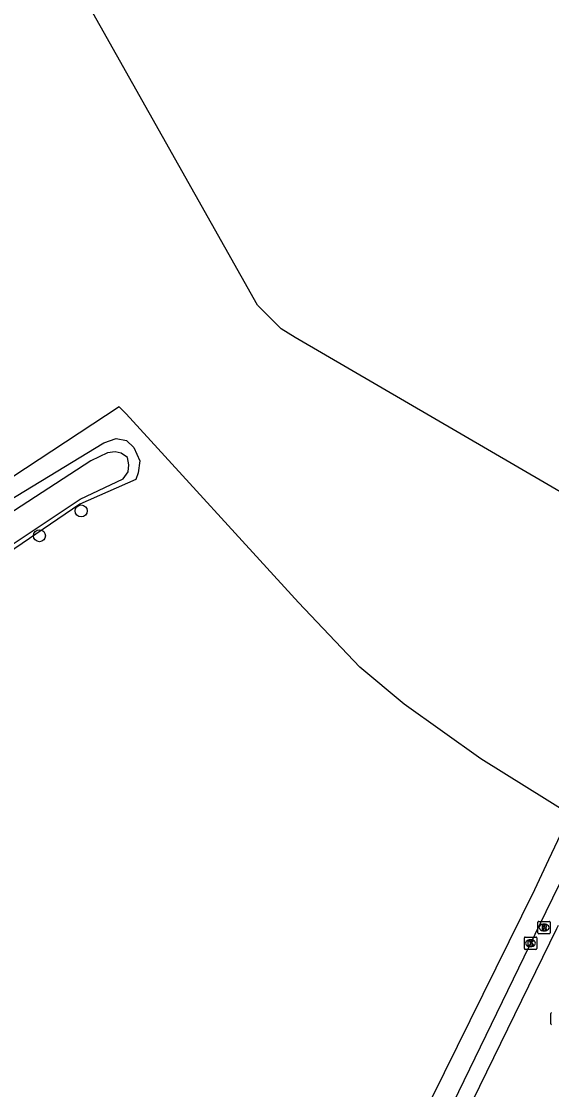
# Model space of a CAD drawing. Extents: x 156414 to 157775, y 382335 to 383765.
# Drawn here: x 157570 to 157613.1, y 382593.2 to 382680.1 of the extents above; entities that cross this region are included whole.
import ezdxf

# ---------------------------------------------------------------- set-up
doc = ezdxf.new("R2010")
doc.units = 0
for name, color, linetype in [('IMGEO_Boom', 7, 'Continuous'), ('IMGEO_Fietspad_open', 7, 'Continuous'), ('IMGEO_Grasland_agrarisch', 7, 'Continuous'), ('IMGEO_Groenvoorziening', 7, 'Continuous'), ('IMGEO_Kolk', 7, 'Continuous'), ('IMGEO_Loofbos', 7, 'Continuous'), ('IMGEO_Rijbaan_lokaal_open', 7, 'Continuous'), ('IMGEO_Rioolput', 7, 'Continuous'), ('IMGEO_Voetpad_open', 7, 'Continuous'), ('IMGEO_Waterloop', 7, 'Continuous')]:
    doc.layers.add(name, color=color, linetype=linetype)

msp = doc.modelspace()

# ---------------------------------------------------------------- linework, layer by layer
at = {"layer": 'IMGEO_Boom'}
for centre in [(157574.827, 382640.282), (157571.432, 382638.269)]:
    msp.add_circle(centre, 0.489, dxfattribs=at)
at = {"layer": 'IMGEO_Fietspad_open'}
msp.add_lwpolyline([(157592.231, 382565.566), (157612.686, 382607.69), (157613.775, 382609.934), (157614.36, 382611.13), (157616.18, 382614.932), (157619.001, 382620.92), (157623.243, 382630.16)], dxfattribs=at)
at = {"layer": 'IMGEO_Grasland_agrarisch'}
msp.add_lwpolyline([(157614.634, 382615.599), (157607.381, 382620.124), (157601.122, 382624.555), (157597.505, 382627.563), (157592.513, 382632.828), (157578.495, 382648.177), (157577.935, 382648.752), (157551.75, 382631.553), (157548.335, 382630.075)], dxfattribs=at)
at = {"layer": 'IMGEO_Groenvoorziening'}
msp.add_lwpolyline([(157548.335, 382630.075), (157548.916, 382629.875), (157549.406, 382629.88), (157550.379, 382630.006), (157551.645, 382630.404), (157553.48, 382631.352), (157555.477, 382632.709), (157560.645, 382636.098), (157576.666, 382645.826), (157577.687, 382646.18), (157578.516, 382646.014), (157579.112, 382645.429), (157579.596, 382644.356), (157579.483, 382643.377), (157579.28, 382642.83), (157574.73, 382640.838), (157567.025, 382635.606), (157553.695, 382626.243)], dxfattribs=at)
at = {"layer": 'IMGEO_Kolk'}
for p, q in [((157610.915, 382604.7), (157610.915, 382605.552)), ((157610.99, 382605.626), (157611.842, 382605.626)), ((157611.403, 382605.406), (157611.428, 382605.406)), ((157611.916, 382605.552), (157611.916, 382604.7)), ((157611.842, 382604.626), (157610.99, 382604.626)), ((157611.426, 382604.846), (157611.401, 382604.846))]:
    msp.add_line(p, q, dxfattribs=at)
for points in [[(157610.915, 382604.7), (157610.915, 382605.552)], [(157610.99, 382605.626), (157611.842, 382605.626)], [(157611.236, 382605.326), (157611.359, 382605.326), (157611.359, 382605.175), (157611.489, 382605.326), (157611.653, 382605.326), (157611.507, 382605.175), (157611.66, 382604.926), (157611.508, 382604.926), (157611.423, 382605.09), (157611.359, 382605.023), (157611.359, 382604.926), (157611.236, 382604.926), (157611.236, 382605.326)], [(157611.916, 382605.552), (157611.916, 382604.7)], [(157611.842, 382604.626), (157610.99, 382604.626)]]:
    msp.add_lwpolyline(points, dxfattribs=at)
for centre, start, end in [((157610.992, 382605.55), 91.55205, 178.44795), ((157610.992, 382605.55), 91.55205, 178.44795), ((157611.84, 382605.55), 1.55205, 88.44795), ((157611.84, 382605.55), 1.55205, 88.44795), ((157610.992, 382604.702), 181.55205, 268.44795), ((157610.992, 382604.702), 181.55205, 268.44795), ((157611.84, 382604.702), 271.55205, 358.44795), ((157611.84, 382604.702), 271.55205, 358.44795)]:
    msp.add_arc(centre, 0.0765, start, end, dxfattribs=at)
for centre, major_axis, ratio, start_param, end_param in [((157611.402, 382605.126), (-0.387, 0.002), 0.722429, 4.712389, 7.853982), ((157611.427, 382605.126), (-0.39, 0.002), 0.717154, 1.570796, 4.712389)]:
    msp.add_ellipse(centre, major_axis=major_axis, ratio=ratio, start_param=start_param, end_param=end_param, dxfattribs=at)
at = {"layer": 'IMGEO_Loofbos'}
msp.add_lwpolyline([(157623.886, 382635.978), (157592.264, 382654.396), (157591.124, 382655.08), (157589.195, 382657.009), (157572.635, 382686.394), (157571.234, 382689.263), (157606.747, 382699.338)], dxfattribs=at)
at = {"layer": 'IMGEO_Rijbaan_lokaal_open'}
msp.add_lwpolyline([(157593.539, 382564.895), (157601.589, 382581.833), (157613.561, 382606.308), (157613.695, 382606.582)], dxfattribs=at)
at = {"layer": 'IMGEO_Rioolput'}
for p, q in [((157612.021, 382605.973), (157612.021, 382606.825)), ((157612.096, 382606.899), (157612.948, 382606.899)), ((157613.022, 382606.825), (157613.022, 382605.973)), ((157612.532, 382606.119), (157612.507, 382606.119)), ((157612.509, 382606.679), (157612.534, 382606.679)), ((157612.948, 382605.899), (157612.096, 382605.899)), ((157613.061, 382598.555), (157613.061, 382599.407))]:
    msp.add_line(p, q, dxfattribs=at)
for points in [[(157612.021, 382605.973), (157612.021, 382606.825)], [(157612.096, 382606.899), (157612.948, 382606.899)], [(157613.022, 382606.825), (157613.022, 382605.973)], [(157612.61, 382606.597), (157612.358, 382606.599), (157612.358, 382606.199)], [(157612.358, 382606.199), (157612.482, 382606.199), (157612.482, 382606.361), (157612.493, 382606.361)], [(157612.536, 382606.518), (157612.482, 382606.518), (157612.482, 382606.437)], [(157612.482, 382606.437), (157612.534, 382606.437)], [(157612.54, 382606.332), (157612.611, 382606.199), (157612.751, 382606.199), (157612.686, 382606.325)], [(157612.948, 382605.899), (157612.096, 382605.899)], [(157613.061, 382598.555), (157613.061, 382599.407)]]:
    msp.add_lwpolyline(points, dxfattribs=at)
for centre, radius, start, end in [((157612.098, 382606.823), 0.0765, 91.55205, 178.44795), ((157612.098, 382606.823), 0.0765, 91.55205, 178.44795), ((157612.946, 382606.823), 0.0765, 1.55205, 88.44795), ((157612.946, 382606.823), 0.0765, 1.55205, 88.44795), ((157612.098, 382605.975), 0.0765, 181.55205, 268.44795), ((157612.098, 382605.975), 0.0765, 181.55205, 268.44795), ((157612.492, 382606.308), 0.0533, 26.02933, 88.69889), ((157612.518, 382606.626), 0.19, 274.7715, 282.96867), ((157612.542, 382606.422), 0.0964, 77.00612, 93.18647), ((157612.556, 382606.479), 0.0378, 276.66336, 79.67722), ((157612.609, 382606.487), 0.109, 350.36119, 89.41601), ((157612.607, 382606.487), 0.112, 277.58423, 350.98172), ((157612.591, 382606.272), 0.108, 29.51342, 73.79051), ((157612.946, 382605.975), 0.0765, 271.55205, 358.44795), ((157612.946, 382605.975), 0.0765, 271.55205, 358.44795), ((157613.138, 382599.405), 0.0765, 91.55205, 178.44795), ((157613.138, 382599.405), 0.0765, 91.55205, 178.44795), ((157613.138, 382598.557), 0.0765, 181.55205, 268.44795), ((157613.138, 382598.557), 0.0765, 181.55205, 268.44795)]:
    msp.add_arc(centre, radius, start, end, dxfattribs=at)
for centre, major_axis, ratio, start_param, end_param in [((157612.508, 382606.399), (-0.387, 0.002), 0.722429, 4.712389, 7.853982), ((157612.533, 382606.399), (-0.39, 0.002), 0.717154, 1.570796, 4.712389)]:
    msp.add_ellipse(centre, major_axis=major_axis, ratio=ratio, start_param=start_param, end_param=end_param, dxfattribs=at)
at = {"layer": 'IMGEO_Voetpad_open'}
msp.add_lwpolyline([(157592.856, 382571.22), (157611.767, 382609.497), (157612.908, 382611.921), (157614.634, 382615.599)], dxfattribs=at)
at = {"layer": 'IMGEO_Waterloop'}
msp.add_lwpolyline([(157567.381, 382636.371), (157574.738, 382641.228), (157578.244, 382642.888), (157578.654, 382643.465), (157578.72, 382644.019), (157578.609, 382644.62), (157578.09, 382644.99), (157577.608, 382645.087), (157576.962, 382645.01), (157575.629, 382644.35), (157568.229, 382639.548)], dxfattribs=at)

doc.saveas('drawing.dxf')
